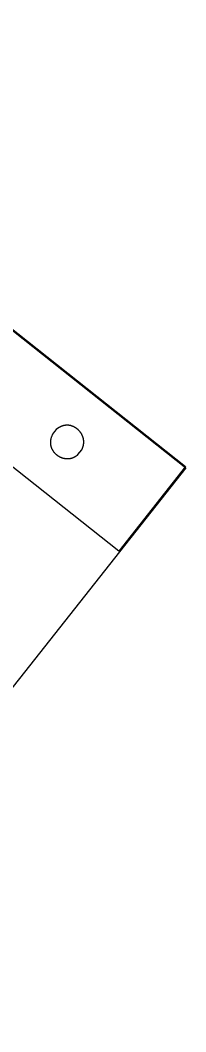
# Model space of a CAD drawing. Extents: x -438233 to -437334, y -1133133 to -1132623.
# Drawn here: x -438089.0654 to -438089.0058, y -1133006.3193 to -1133005.9555 of the extents above; entities that cross this region are included whole.
import ezdxf

# ---------------------------------------------------------------- set-up
doc = ezdxf.new("R2010")
doc.units = 0
doc.layers.add('MOBILIÁŘ', color=7, linetype='Continuous')
doc.layers.add('Vrstva 1', color=7, linetype='Continuous')

# ---------------------------------------------------------------- blocks, each defined once
blk = doc.blocks.new('A$C78B247C6')
at = {"layer": 'Vrstva 1'}
for points in [[(0, 0), (-2586.6, 0), (-2586.6, 2589.7), (0, 2589.7), (0, 0)], [(-385, 2589.7), (3.1, 2589.7), (3.1, 3.2), (-385, 3.2), (-385, 2589.7)], [(-190.9, 451.8), (-203.6, 451.8), (-213.2, 448.5), (-214.5, 448.1), (-215.8, 447.6), (-217.1, 447.1), (-218.3, 446.6), (-219.6, 446), (-220.8, 445.5), (-222, 444.9), (-223.1, 444.3), (-224.2, 443.6), (-225.4, 443), (-226.4, 442.3), (-227.5, 441.6), (-228.6, 440.9), (-229.6, 440.2), (-230.6, 439.4), (-231.5, 438.7), (-232.5, 437.9), (-233.4, 437.1), (-234.3, 436.2), (-235.2, 435.4), (-236, 434.5), (-236.9, 433.7), (-237.7, 432.8), (-238.5, 431.9), (-239.2, 431), (-240, 430), (-240.7, 429.1), (-241.4, 428.2), (-242.1, 427.2), (-242.7, 426.2), (-243.4, 425.2), (-244, 424.2), (-244.5, 423.2), (-245.1, 422.2), (-245.7, 421.1), (-246.2, 420.1), (-246.7, 419), (-247.1, 417.9), (-247.6, 416.9), (-248, 415.8), (-248.4, 414.7), (-248.8, 413.6), (-249.2, 412.5), (-249.5, 411.4), (-249.8, 410.2), (-250.1, 409.1), (-250.4, 408), (-250.6, 406.8), (-250.9, 405.7), (-251.1, 404.5), (-251.3, 403.4), (-251.4, 402.2), (-251.6, 401.1), (-251.7, 399.9), (-251.8, 398.7), (-251.9, 397.6), (-251.9, 396.4), (-252, 395.2), (-252, 394), (-252, 392.9), (-252, 391.7), (-251.9, 390.5), (-251.8, 389.4), (-251.7, 388.2), (-251.6, 387), (-251.5, 385.9), (-251.3, 384.7), (-251.2, 383.5), (-251, 382.4), (-250.7, 381.2), (-250.5, 380.1), (-250.3, 378.9), (-250, 377.8), (-249.7, 376.6), (-249.3, 375.5), (-249, 374.4), (-248.6, 373.3), (-248.3, 372.1), (-247.9, 371), (-247.4, 369.9), (-247, 368.8), (-246.5, 367.8), (-246, 366.7), (-245.5, 365.6), (-245, 364.6), (-244.4, 363.5), (-243.9, 362.5), (-243.3, 361.5), (-242.7, 360.5), (-242, 359.5), (-241.4, 358.5), (-240.7, 357.5), (-240, 356.5), (-239.3, 355.6), (-238.6, 354.7), (-237.9, 353.7), (-237.1, 352.8), (-236.3, 351.9), (-235.5, 351.1), (-234.7, 350.2), (-233.8, 349.3), (-232.9, 348.5), (-232.1, 347.7), (-231.2, 346.9), (-230.2, 346.1), (-229.3, 345.4), (-228.3, 344.6), (-227.3, 343.9), (-226.3, 343.2), (-225.3, 342.5), (-224.3, 341.9), (-223.2, 341.2), (-222.1, 340.6), (-221, 340), (-219.9, 339.4), (-218.8, 338.9), (-217.6, 338.3), (-216.4, 337.8), (-215.2, 337.3), (-214, 336.9), (-212.8, 336.4), (-211.5, 336), (-210.3, 335.6), (-209, 335.2), (-207.7, 334.9), (-206.3, 334.6), (-205, 334.3), (-203.6, 334), (-181.3, 334), (-180, 334.3), (-178.6, 334.6), (-177.3, 334.9), (-176, 335.2), (-174.7, 335.6), (-173.4, 336), (-172.2, 336.4), (-170.9, 336.9), (-169.7, 337.3), (-168.5, 337.8), (-167.4, 338.3), (-166.2, 338.9), (-165.1, 339.4), (-163.9, 340), (-162.8, 340.6), (-161.8, 341.2), (-160.7, 341.9), (-159.7, 342.5), (-158.6, 343.2), (-157.6, 343.9), (-156.7, 344.6), (-155.7, 345.4), (-154.7, 346.1), (-153.8, 346.9), (-152.9, 347.7), (-152, 348.5), (-151.2, 349.3), (-150.3, 350.2), (-149.5, 351.1), (-148.7, 351.9), (-147.9, 352.8), (-147.1, 353.7), (-146.4, 354.7), (-145.7, 355.6), (-144.9, 356.5), (-144.3, 357.5), (-143.6, 358.5), (-142.9, 359.5), (-142.3, 360.5), (-141.7, 361.5), (-141.1, 362.5), (-140.5, 363.5), (-140, 364.6), (-139.5, 365.6), (-139, 366.7), (-138.5, 367.8), (-138, 368.8), (-137.6, 369.9), (-137.1, 371), (-136.7, 372.1), (-136.4, 373.3), (-136, 374.4), (-135.7, 375.5), (-135.3, 376.6), (-135, 377.8), (-134.8, 378.9), (-134.5, 380.1), (-134.3, 381.2), (-134, 382.4), (-133.8, 383.5), (-133.7, 384.7), (-133.5, 385.9), (-133.4, 387), (-133.3, 388.2), (-133.2, 389.4), (-133.1, 390.5), (-133.1, 391.7), (-133, 392.9), (-133, 394), (-133, 395.2), (-133.1, 396.4), (-133.1, 397.6), (-133.2, 398.7), (-133.3, 399.9), (-133.4, 401.1), (-133.6, 402.2), (-133.7, 403.4), (-133.9, 404.5), (-134.1, 405.7), (-134.4, 406.8), (-134.6, 408), (-134.9, 409.1), (-135.2, 410.2), (-135.5, 411.4), (-135.8, 412.5), (-136.2, 413.6), (-136.6, 414.7), (-137, 415.8), (-137.4, 416.9), (-137.9, 417.9), (-138.3, 419), (-138.8, 420.1), (-139.4, 421.1), (-139.9, 422.2), (-140.5, 423.2), (-141, 424.2), (-141.7, 425.2), (-142.3, 426.2), (-142.9, 427.2), (-143.6, 428.2), (-144.3, 429.1), (-145, 430), (-145.8, 431), (-146.5, 431.9), (-147.3, 432.8), (-148.1, 433.7), (-149, 434.5), (-149.8, 435.4), (-150.7, 436.2), (-151.6, 437.1), (-152.5, 437.9), (-153.5, 438.7), (-154.4, 439.4), (-155.4, 440.2), (-156.5, 440.9), (-157.5, 441.6), (-158.6, 442.3), (-159.7, 443), (-160.8, 443.6), (-161.9, 444.3), (-163.1, 444.9), (-164.2, 445.5), (-165.4, 446), (-166.7, 446.6), (-167.9, 447.1), (-169.2, 447.6), (-170.5, 448.1), (-171.8, 448.5), (-181.3, 451.8), (-190.9, 451.8)]]:
    blk.add_lwpolyline(points, dxfattribs=at)
blk = doc.blocks.new('A$C5EF80950')
at = {"layer": 'MOBILIÁŘ', "xscale": 0.001, "yscale": 0.0010000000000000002, "rotation": 31.523388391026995}
blk.add_blockref('A$C78B247C6', (3.5589, 1.3524), dxfattribs=at)

msp = doc.modelspace()

# ---------------------------------------------------------------- block references
at = {"layer": 'MOBILIÁŘ', "xscale": 0.09999999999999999, "yscale": 0.1, "rotation": 20.113716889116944}
msp.add_blockref('A$C5EF80950', (-438089.29345, -1133006.36585), dxfattribs=at)

doc.saveas('drawing.dxf')
